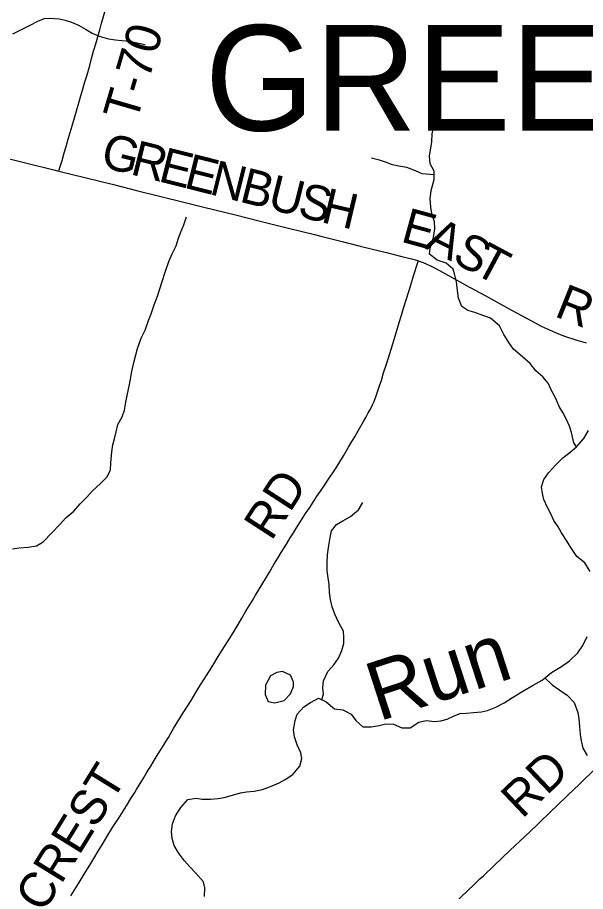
# Model space of a CAD drawing. Extents: x 1451455 to 1749751, y 218250 to 574981.
# Drawn here: x 1566721 to 1571567, y 387960 to 395415 of the extents above; entities that cross this region are included whole.
import ezdxf

# ---------------------------------------------------------------- set-up
doc = ezdxf.new("R2010")
doc.units = 0
for name, color, linetype in [('GM_X_County_Road', 7, 'Continuous'), ('GM_X_County_Road_Text', 7, 'Continuous'), ('GM_X_Major_River', 7, 'Continuous'), ('GM_X_Major_River_Text', 7, 'Continuous'), ('GM_X_Minor_Lake', 7, 'Continuous'), ('GM_X_Minor_River', 7, 'Continuous'), ('GM_X_Township_Road', 7, 'Continuous'), ('GM_X_Township_Road_Text', 7, 'Continuous'), ('GM_X_Township_Text', 7, 'Continuous')]:
    doc.layers.add(name, color=color, linetype=linetype)

msp = doc.modelspace()

# ---------------------------------------------------------------- linework, layer by layer
at = {"layer": 'GM_X_County_Road'}
for points in [[(1566559.2, 394232.7), (1566801.3, 394172.9), (1567030.5, 394115.7), (1567074.8, 394104.8)], [(1567074.8, 394104.8), (1567190.7, 394076.2), (1567527.7, 393992.2), (1567748.1, 393937.9), (1568139.8, 393839.5), (1568310.6, 393797.3), (1568579.7, 393730.5), (1568791, 393678.6), (1568927.5, 393643.9), (1569254.2, 393563.5), (1569308.6, 393549.9), (1569491.1, 393503.7), (1569645.7, 393465), (1569750.5, 393438.6), (1569868.6, 393409.5), (1570000.8, 393377.3), (1570082.8, 393357.2), (1570124.8, 393344.8), (1570142.4, 393339)], [(1570142.4, 393339), (1570148.3, 393337.1), (1570164.7, 393331.2), (1570180.9, 393324.6), (1570213.9, 393310.2), (1570249.2, 393294), (1570273.2, 393282), (1570320.3, 393257.2), (1570346.7, 393242.8), (1570475, 393172.2), (1570578.7, 393115.7), (1570711.2, 393043.3), (1570941, 392916.5), (1571136.9, 392810.1), (1571189.5, 392783.4), (1571266.6, 392747.4), (1571335.7, 392717.5), (1571374.8, 392701.9), (1571395.7, 392694.3), (1571421.8, 392685.4), (1571450.9, 392676.1), (1571492.4, 392662.9), (1571573.8, 392639.2)]]:
    msp.add_lwpolyline(points, dxfattribs=at)
at = {"layer": 'GM_X_Major_River'}
for points in [[(1571605.7, 390690), (1571561, 390762.7), (1571494, 390817.7), (1571443.4, 390894.5), (1571410.3, 390944.9), (1571363.6, 391019.6), (1571334.5, 391070), (1571297.5, 391124.5), (1571270.5, 391182.9), (1571243.4, 391235.3), (1571210.6, 391303.7), (1571201.5, 391353.8), (1571190.5, 391411.8), (1571211.5, 391473.4), (1571250.4, 391530.6), (1571313.4, 391599.3), (1571372.4, 391660.2), (1571437.1, 391707), (1571489.8, 391752), (1571552.9, 391822.8), (1571594, 391891.9)], [(1568320.7, 387991.6), (1568309.5, 388041.7), (1568242.9, 388116.7), (1568191.9, 388171.5), (1568144.8, 388222.2), (1568096, 388288.9), (1568059.1, 388353.4), (1568042.1, 388411.6), (1568035.1, 388471.6), (1568042.3, 388537.4), (1568069.4, 388606.8), (1568114.6, 388678), (1568175.6, 388744.8), (1568245.7, 388755.6), (1568297.5, 388748.7), (1568367.4, 388747.5), (1568433.4, 388752.4), (1568483.6, 388763.5), (1568555.8, 388782.3), (1568624, 388801.1), (1568674.1, 388810.2), (1568740.1, 388815.1), (1568812.3, 388829.8), (1568880.6, 388856.6), (1568953.1, 388887.3), (1569003.5, 388914.4), (1569070.1, 388957.2), (1569129.2, 389028), (1569146.3, 389093.6), (1569139.2, 389143.7), (1569108.3, 389210.1), (1569083.5, 389278.4), (1569076.6, 389340.4), (1569089.8, 389418), (1569106.7, 389471.6), (1569163.7, 389536.5), (1569222.3, 389573.4), (1569288.8, 389608.2), (1569354.2, 389577.2), (1569427.1, 389518), (1569496.8, 389508.8), (1569568.2, 389473.7), (1569607.2, 389419.1), (1569668.2, 389366.2), (1569738.1, 389365), (1569808.2, 389375.8), (1569862.4, 389390.8), (1569930.2, 389387.6), (1569999.6, 389356.5), (1570071.5, 389355.3), (1570144.2, 389404), (1570208.4, 389418.8), (1570282.2, 389411.6), (1570334.1, 389414.7), (1570386.3, 389429.7), (1570446.7, 389458.6), (1570499, 389479.7), (1570553, 389482.8), (1570611, 389487.8), (1570679, 389492.6), (1570731.1, 389503.7), (1570803.5, 389532.4), (1570874, 389571), (1570944.7, 389615.8), (1571031.4, 389668.1), (1571120.2, 389720.5), (1571196.8, 389763.1), (1571277.8, 389827.6), (1571362.5, 389880), (1571431.2, 389928.7), (1571502.3, 389997.3), (1571545.2, 390058.4), (1571582.5, 390135.6)], [(1568317.4, 387917.8), (1568320.7, 387991.6)]]:
    msp.add_lwpolyline(points, dxfattribs=at)
at = {"layer": 'GM_X_Minor_Lake'}
for points in [[(1569050.2, 389806.2), (1568982.8, 389837.2), (1568932.7, 389828), (1568880.3, 389800.9), (1568837.2, 389719.7), (1568834, 389641.9), (1568859, 389579.7), (1568916.8, 389570.8), (1568997, 389589.5), (1569049.8, 389646.5), (1569074.7, 389708), (1569075.3, 389745.9)], [(1569075.3, 389745.9), (1569050.2, 389806.2)]]:
    msp.add_lwpolyline(points, dxfattribs=at)
at = {"layer": 'GM_X_Minor_River'}
for points in [[(1566682.1, 395274.8), (1566744.5, 395305.8), (1566823, 395346.5), (1566901.5, 395387.2), (1566951.8, 395406.4), (1567003.7, 395409.6), (1567075.5, 395402.4), (1567129.3, 395391.5), (1567182.9, 395374.7), (1567242.4, 395349.8), (1567301.8, 395314.8), (1567359.1, 395279.9), (1567418.7, 395255), (1567498.2, 395231.7), (1567558, 395224.7), (1567611.8, 395219.9), (1567677.6, 395212.8), (1567743.3, 395197.8), (1567811, 395184.7)], [(1571490.8, 391753.1), (1571466.9, 391787.9), (1571448.2, 391874), (1571431.1, 391930.2), (1571406, 391986.5), (1571372.9, 392044.9), (1571343.8, 392097.3), (1571312.9, 392165.6), (1571277.9, 392234.1), (1571248.9, 392296.5), (1571203.8, 392349.1), (1571142.7, 392402), (1571093.7, 392464.7), (1571028.7, 392521.6), (1570951.8, 392584.8), (1570912.7, 392643.3), (1570871.8, 392709.8), (1570833, 392786.4), (1570756.1, 392851.5), (1570698.5, 392870.4), (1570623.1, 392899.6), (1570563.4, 392916.5), (1570512, 392949.3), (1570483.2, 393021.7), (1570472.5, 393109.7), (1570467.3, 393159.7), (1570452.2, 393217.9), (1570437, 393268.1), (1570377.9, 393321), (1570300.4, 393344.2), (1570237.3, 393395.1), (1570242.1, 393447), (1570269.5, 393538.4), (1570282.6, 393612.1), (1570279.5, 393672.1), (1570256.7, 393742.4), (1570247.5, 393798.5), (1570242.6, 393868.5), (1570251.7, 393938.3), (1570277.2, 394031.8), (1570276.3, 394105.7), (1570241.3, 394168.2), (1570236.4, 394232.2), (1570256.3, 394355.8), (1570259.3, 394423.7), (1570276.5, 394503.3), (1570295.6, 394572.9), (1570314.6, 394636.6), (1570305.8, 394710.7), (1570280.9, 394779)], [(1570276.7, 394071.8), (1570174.1, 394081.4), (1570116.6, 394108.3), (1570043.1, 394135.4), (1569975.4, 394146.5), (1569919.6, 394157.4), (1569862.1, 394180.3), (1569810.5, 394199.1), (1569742.8, 394216.2)], [(1566679.5, 390883.7), (1566735.5, 390890.8), (1566811.5, 390897.6), (1566883.6, 390908.5), (1566940.1, 390943.5), (1567015.2, 391020.2), (1567080.1, 391087.1), (1567133, 391146.1), (1567201.8, 391205), (1567256.6, 391266), (1567311.5, 391325), (1567362.2, 391378.1), (1567429.1, 391441), (1567485.9, 391498), (1567514.8, 391557.4), (1567517.7, 391617.3), (1567525.1, 391709), (1567536, 391768.8), (1567548.8, 391820.5), (1567561.7, 391882.2), (1567576.6, 391943.9), (1567615.6, 392009.1), (1567634.4, 392064.8), (1567645.5, 392134.5), (1567658.5, 392204.2), (1567673.6, 392271.8), (1567684.4, 392329.6), (1567695.4, 392395.3), (1567712.6, 392472.9), (1567729.6, 392538.6), (1567744.4, 392592.3), (1567775.7, 392679.6), (1567810.7, 392749), (1567838, 392830.5), (1567862.8, 392888), (1567888, 392963.5), (1567915.1, 393037), (1567938.2, 393110.5), (1567955, 393162.2), (1567980.2, 393243.7), (1568013.6, 393335), (1568040.5, 393398.5), (1568073.5, 393467.9), (1568092.4, 393525.5), (1568113.2, 393579.1), (1568140.3, 393646.6), (1568163.3, 393714.2)], [(1569316.4, 389595.1), (1569331.4, 389646.1), (1569326.2, 389698.1), (1569331.1, 389757.9), (1569368.3, 389837.1), (1569421.1, 389894.2), (1569459.9, 389951.5), (1569488.8, 390014.9), (1569505.7, 390074.5), (1569504.5, 390128.4), (1569501.3, 390180.3), (1569462.4, 390250.8), (1569429.6, 390325.2), (1569404.6, 390389.5), (1569391.5, 390449.6), (1569384.4, 390511.6), (1569379.4, 390577.5), (1569370.3, 390635.5), (1569363.2, 390695.5), (1569362.3, 390765.4), (1569367.3, 390831.2), (1569378.5, 390910.9), (1569389.5, 390978.6), (1569400.4, 391036.3), (1569443.1, 391091.5), (1569497.5, 391120.6), (1569562, 391159.5), (1569630.8, 391216.3), (1569667.7, 391279.6)], [(1571220, 389781.6), (1571282.2, 389723.1), (1571349.4, 389678.1), (1571410.7, 389635.3), (1571471.7, 389572.4), (1571500.4, 389488.2), (1571511.5, 389432.1), (1571516.6, 389368.2), (1571521.5, 389300.2), (1571530.7, 389246.2), (1571543.8, 389184.2), (1571580.8, 389121.7)]]:
    msp.add_lwpolyline(points, dxfattribs=at)
at = {"layer": 'GM_X_Township_Road'}
for points in [[(1567074.8, 394104.8), (1567077.9, 394115.4), (1567083.8, 394135.7), (1567101, 394194.7), (1567120.1, 394260.2), (1567136, 394315), (1567154.3, 394378), (1567187.4, 394491.9), (1567212.8, 394578.2), (1567256.8, 394728.2), (1567282, 394814.3), (1567297, 394865.9), (1567314.4, 394926.8), (1567337.3, 395006.7), (1567353.7, 395066.1), (1567370.9, 395128.2), (1567388.9, 395191.3), (1567422.8, 395309.7), (1567439, 395366.2), (1567449.3, 395402.3), (1567466.3, 395463.8)], [(1567175.6, 387923.8), (1567231.9, 388015.5), (1567255, 388052.2), (1567289.6, 388107.9), (1567318.2, 388152.4), (1567337.3, 388184.6), (1567363.2, 388228.3), (1567417, 388317.5), (1567450.8, 388372.9), (1567484.2, 388427.6), (1567532.8, 388507.3), (1567593, 388599.9), (1567650.3, 388692), (1567688.5, 388753.9), (1567720.9, 388805.5), (1567737.2, 388830.9), (1567759.7, 388866.8), (1567795.2, 388927.5), (1567820.1, 388967.3), (1567837.3, 388994.8), (1567858.9, 389030.3), (1567899.9, 389097.7), (1567921.5, 389133.3), (1567941.5, 389166.1), (1567967, 389205.5), (1567986.7, 389238.5), (1568008.4, 389274.3), (1568029.3, 389310.4), (1568052.1, 389349.6), (1568136, 389485.7), (1568202, 389590.5), (1568263.4, 389691.2), (1568313.8, 389772.8), (1568352.5, 389834.8), (1568386.7, 389889.2), (1568433.5, 389963.7), (1568467, 390019.1), (1568531.4, 390121.3), (1568568.5, 390180.4), (1568603.8, 390236.6), (1568635.6, 390291), (1568670.4, 390350.6), (1568726.5, 390443.2), (1568753, 390487.9), (1568772, 390519.8), (1568792.5, 390554.4), (1568837.1, 390626.7), (1568870.1, 390683.5), (1568909.5, 390748.3), (1568943.6, 390804.4), (1568971.4, 390851.4), (1568995.1, 390891.3), (1569015.4, 390923.7), (1569048.4, 390977.6), (1569075.1, 391019.9), (1569101.4, 391061.7), (1569135.2, 391115.3), (1569178.7, 391183.6), (1569214, 391236.9), (1569272.6, 391326.5), (1569325.1, 391404.5), (1569369.2, 391469.3), (1569428.2, 391556.3), (1569462, 391611.2), (1569502, 391676), (1569545.9, 391749.8), (1569574.9, 391798.6), (1569598.9, 391839), (1569630.2, 391894), (1569673.8, 391970), (1569692.6, 392004), (1569714.2, 392043.3), (1569731.6, 392075.4), (1569749.5, 392110.5), (1569762.8, 392140), (1569769.1, 392156.8), (1569774.9, 392171.9), (1569784.2, 392195.6), (1569792.9, 392221.6), (1569813.2, 392281.8), (1569825.3, 392320), (1569845.1, 392383.1), (1569871.6, 392467.7), (1569922, 392631.5), (1569952.1, 392726.4), (1569978.7, 392813.3), (1569998.1, 392876.9), (1570015.8, 392934.8), (1570037.4, 393005.6), (1570059.3, 393077.2), (1570079.4, 393143.3), (1570101.1, 393210.6), (1570137.9, 393325), (1570142.4, 393339)], [(1570461.1, 387872.9), (1570553.7, 387961), (1570623.1, 388027.1), (1570666.1, 388067.5), (1570695.5, 388095.3), (1570786.8, 388182.6), (1570924, 388312.3), (1571045.4, 388427.2), (1571156.7, 388532.8), (1571282.8, 388655.5), (1571315.5, 388686.5), (1571420.5, 388786.1), (1571512, 388872.9), (1571562, 388920.3), (1571666.6, 389019.5)]]:
    msp.add_lwpolyline(points, dxfattribs=at)

# ---------------------------------------------------------------- texts
at = {"layer": 'GM_X_County_Road_Text'}
for s, rotation, p in [('G', 345.90677, (1567418.7, 394144.2)), ('R', 345.9099, (1567674.7, 394079.9)), ('E', 345.90451, (1567913.7, 394019.9)), ('E', 345.91045, (1568131.4, 393965.2)), ('N', 345.90633, (1568349, 393910.6)), ('B', 345.90731, (1568605.1, 393846.3)), ('U', 345.90995, (1568844.1, 393786.3)), ('S', 345.91247, (1569100.2, 393722)), ('H', 346.66246, (1569300.6, 393671.8)), ('E', 344.72571, (1569982.1, 393505.5)), ('A', 333.81291, (1570184.5, 393451.7)), ('S', 331.80705, (1570418.9, 393336.5)), ('T', 331.75004, (1570597.3, 393240.9)), ('R', 338.17323, (1571293.1, 392870.1))]:
    msp.add_text(s, height=300, rotation=rotation, dxfattribs=at).set_placement(p)
at = {"layer": 'GM_X_Major_River_Text'}
msp.add_text('Run', height=499.75, rotation=17.97567, dxfattribs=at).set_placement((1569801.8, 389409.3))
at = {"layer": 'GM_X_Township_Road_Text'}
for s, rotation, p in [('T-70', 73.66942, (1567735.8, 394513.1)), ('RD', 57.1169, (1568887.7, 390942.7)), ('CREST', 58.30925, (1566941.5, 387768.3)), ('RD', 43.60145, (1571026.1, 388575.1))]:
    msp.add_text(s, height=300, rotation=rotation, dxfattribs=at).set_placement(p)
at = {"layer": 'GM_X_Township_Text'}
msp.add_text('GREEN', height=900, rotation=0.00001, dxfattribs=at).set_placement((1568320.6, 394449.8))

doc.saveas('drawing.dxf')
